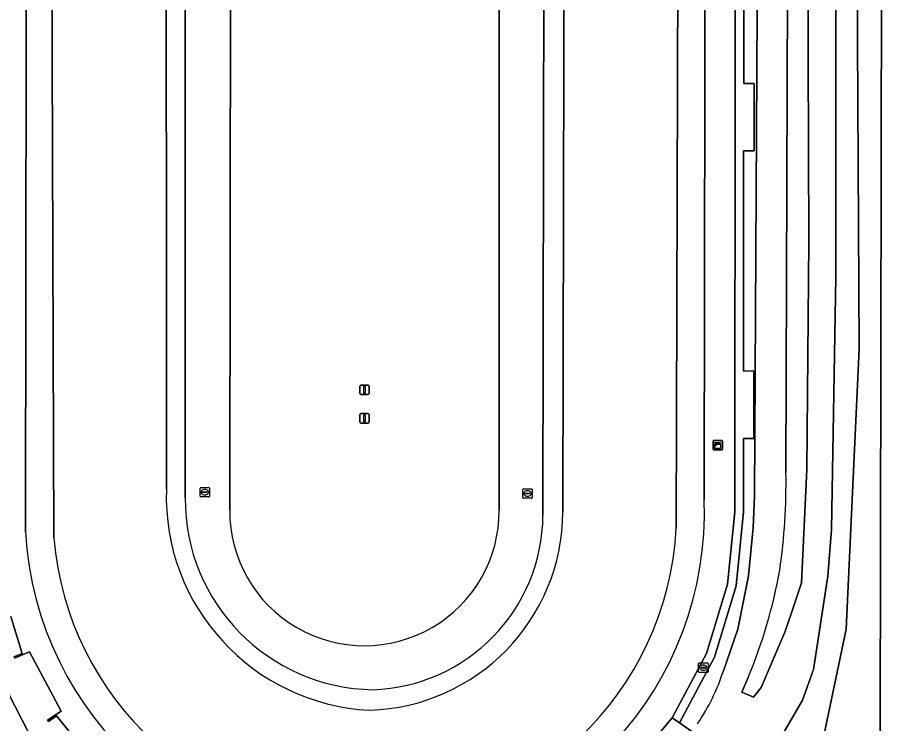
# Model space of a CAD drawing. Extents: x 160203 to 161530, y 379528 to 381797.
# Drawn here: x 160918.3 to 161009.4, y 380601.8 to 380676.4 of the extents above; entities that cross this region are included whole.
import ezdxf

# ---------------------------------------------------------------- set-up
doc = ezdxf.new("R2010")
doc.units = 0
for name, color, linetype in [('IMGEO_Gemengd_bos', 7, 'Continuous'), ('IMGEO_Groenvoorziening', 7, 'Continuous'), ('IMGEO_Kast', 7, 'Continuous'), ('IMGEO_Pand', 7, 'Continuous'), ('IMGEO_Rijbaan_lokaal_gesloten', 7, 'Continuous'), ('IMGEO_Rioolput', 7, 'Continuous'), ('IMGEO_Terreindeel_gesloten', 7, 'Continuous'), ('IMGEO_Vlaggenmast', 7, 'Continuous'), ('IMGEO_Voetpad_gesloten', 7, 'Continuous'), ('IMGEO_Voetpad_open', 7, 'Continuous')]:
    doc.layers.add(name, color=color, linetype=linetype)

msp = doc.modelspace()

# ---------------------------------------------------------------- linework, layer by layer
at = {"layer": 'IMGEO_Gemengd_bos'}
msp.add_lwpolyline([(161003.452, 380600.701), (161009.357, 380600.463), (161009.358, 380600.795), (161009.55, 380701.014), (161009.427, 380750), (161009.381, 380788.705), (161000, 380788.781), (160998.583, 380788.791), (160994.77, 380788.817), (160994.322, 380787.754), (160990.678, 380779.107), (161002.579, 380763.966), (161005.629, 380757.747), (161007.13, 380750.108), (161007.243, 380727.584), (161006.52, 380720.109), (161005.416, 380715.558), (161005.481, 380712.438), (161007.235, 380707.303), (161007.69, 380703.273), (161007.073, 380699.584), (161006.878, 380693.571), (161007.142, 380641.41), (161005.769, 380611.817)], close=True, dxfattribs=at)
at = {"layer": 'IMGEO_Groenvoorziening'}
for points in [[(161001.506, 380741.241), (161001.832, 380652.714), (161001.637, 380628.644), (161001.053, 380616.679), (161000, 380613.543), (160999.314, 380611.5), (160996.809, 380605.659), (160996.017, 380604.609), (160994.763, 380605.148), (160995.444, 380606.707)], [(160995.444, 380606.707), (160994.763, 380605.148), (160996.017, 380604.609), (160996.809, 380605.659), (160999.314, 380611.5), (161000, 380613.543), (161001.053, 380616.679), (161001.637, 380628.644), (161001.832, 380652.714), (161001.506, 380741.241)], [(161004.718, 380740.187), (161004.676, 380649.009), (161004.231, 380622.325), (161003.825, 380617.389), (161002.321, 380607.557), (161001.164, 380604.32), (161000, 380602.318), (160999.16, 380600.874)], [(160999.16, 380600.874), (161000, 380602.318), (161001.164, 380604.32), (161002.321, 380607.557), (161003.825, 380617.389), (161004.231, 380622.325), (161004.676, 380649.009), (161004.718, 380740.187)], [(160992.825, 380607.408), (160994.356, 380611.806), (160995.473, 380617.427), (160995.981, 380622.528), (160996.101, 380625.885), (160996.525, 380702.81)], [(160996.525, 380702.81), (160996.101, 380625.885), (160995.981, 380622.528), (160995.473, 380617.427), (160994.356, 380611.806), (160992.825, 380607.408)], [(161009.55, 380701.014), (161009.358, 380600.795), (161009.357, 380600.463), (161009.355, 380590.18), (161030.84, 380590.175), (161030.513, 380553.498), (160974.535, 380552.751), (160974.128, 380552.752), (160968.287, 380552.079)], [(160999.421, 380628.352), (160999.651, 380699.563)], [(160999.651, 380699.563), (160999.421, 380628.352)], [(160994.975, 380692.556), (160994.968, 380669.398), (160996.06, 380669.42), (160996.057, 380662.309), (160994.958, 380662.3), (160994.964, 380639.058), (160996.051, 380639.064), (160996.024, 380631.948), (160994.961, 380631.948), (160994.948, 380624.188), (160994.179, 380616.364), (160991.893, 380608.853), (160988.201, 380601.929), (160990.105, 380600.587), (160994.263, 380597.657), (160999.062, 380595.993), (161000, 380596.4), (161009.357, 380600.463), (161003.452, 380600.701), (161005.769, 380611.817), (161007.142, 380641.41), (161006.878, 380693.571)]]:
    msp.add_lwpolyline(points, dxfattribs=at)
for centre, radius, start, end in [((160937.236, 380627.149), 62.197, 351.57852, 1.10833), ((160937.236, 380627.149), 62.197, 351.57852, 1.10833), ((160945.809, 380627.391), 53.773, 337.37744, 349.98532), ((160945.809, 380627.391), 53.773, 337.37744, 349.98532), ((160971.641, 380614.244), 22.26, 326.06462, 342.11621), ((160971.641, 380614.244), 22.26, 326.06462, 342.11621)]:
    msp.add_arc(centre, radius, start, end, dxfattribs=at)
at = {"layer": 'IMGEO_Kast'}
for p, q in [((160991.735, 380630.812), (160991.735, 380631.653)), ((160991.735, 380631.653), (160991.735, 380630.812)), ((160991.81, 380631.737), (160992.651, 380631.737)), ((160992.651, 380631.737), (160991.81, 380631.737)), ((160992.735, 380631.662), (160992.735, 380630.821)), ((160992.735, 380630.821), (160992.735, 380631.662)), ((160992.66, 380630.737), (160991.819, 380630.737)), ((160991.819, 380630.737), (160992.66, 380630.737))]:
    msp.add_line(p, q, dxfattribs=at)
for points in [[(160991.93, 380631.527), (160992.53, 380631.527), (160992.53, 380631.442), (160991.93, 380631.442), (160991.93, 380631.527)], [(160991.93, 380631.352), (160992.53, 380631.352), (160992.53, 380630.863), (160991.93, 380630.863), (160991.93, 380631.352)]]:
    msp.add_lwpolyline(points, dxfattribs=at)
msp.add_circle((160992.014, 380631.201), 0.0377, dxfattribs=at)
for centre, start, end in [((160991.813, 380631.659), 92.4484, 184.28452), ((160991.813, 380631.659), 92.4484, 184.28452), ((160992.657, 380631.659), 2.4484, 94.28452), ((160992.657, 380631.659), 2.4484, 94.28452), ((160991.813, 380630.815), 182.4484, 274.28452), ((160991.813, 380630.815), 182.4484, 274.28452), ((160992.657, 380630.815), 272.4484, 4.28452), ((160992.657, 380630.815), 272.4484, 4.28452)]:
    msp.add_arc(centre, 0.0779, start, end, dxfattribs=at)
at = {"layer": 'IMGEO_Pand'}
for points in [[(160990.963, 380738.534), (160990.792, 380625.496)], [(160919.208, 380622.07), (160919.331, 380701.034), (160919.185, 380733.077)], [(160918.036, 380608.73), (160919.619, 380609.396), (160922.955, 380603.158), (160921.532, 380602.199), (160921.619, 380602.065), (160922.476, 380602.64), (160927.305, 380596.718), (160933.215, 380591.735), (160939.964, 380588.118), (160947.286, 380585.857), (160954.895, 380585.118), (160962.732, 380585.93), (160962.211, 380588.671), (160968.83, 380590.633), (160974.901, 380593.899), (160976.46, 380591.593), (160982.575, 380596.626), (160987.428, 380602.451), (160991.05, 380609.221), (160993.275, 380616.564), (160994.044, 380624.174), (160994.04, 380631.809), (160994.099, 380699.851)], [(160917.675, 380613.141), (160918.852, 380609.238), (160917.976, 380608.87)]]:
    msp.add_lwpolyline(points, dxfattribs=at)
msp.add_arc((160954.983, 380624.14), 35.835, 183.31119, 2.16897, dxfattribs=at)
at = {"layer": 'IMGEO_Rijbaan_lokaal_gesloten'}
msp.add_lwpolyline([(160914.265, 380613.131), (160901.881, 380613.088), (160901.881, 380612.972), (160897.377, 380612.961), (160897.37, 380615.634), (160886.444, 380615.605), (160886.451, 380612.964), (160881.967, 380612.953), (160881.963, 380614.494), (160881.955, 380617.465), (160883.749, 380617.47), (160883.949, 380617.471), (160883.923, 380627.205), (160877.623, 380627.189), (160877.419, 380627.188), (160877.528, 380621.059), (160874.065, 380621.058), (160874.167, 380608.087), (160875.292, 380608.09), (160875.246, 380603.896), (160875.237, 380600.792), (160883.249, 380600.705), (160919.587, 380600.766), (160915.838, 380608.044)], close=True, dxfattribs=at)
at = {"layer": 'IMGEO_Rioolput'}
for p, q in [((160937.633, 380625.836), (160937.633, 380626.688)), ((160937.708, 380626.762), (160938.56, 380626.762)), ((160938.121, 380626.542), (160938.146, 380626.542)), ((160938.634, 380626.688), (160938.634, 380625.836)), ((160971.661, 380625.696), (160971.661, 380626.548)), ((160971.736, 380626.622), (160972.588, 380626.622)), ((160972.662, 380626.548), (160972.662, 380625.696)), ((160938.56, 380625.762), (160937.708, 380625.762)), ((160937.892, 380626.256), (160937.892, 380626.268)), ((160938.33, 380626.219), (160937.932, 380626.219)), ((160937.935, 380626.305), (160938.333, 380626.305)), ((160938.144, 380625.982), (160938.119, 380625.982)), ((160938.376, 380626.268), (160938.376, 380626.256)), ((160972.588, 380625.622), (160971.736, 380625.622)), ((160971.92, 380626.116), (160971.92, 380626.128)), ((160972.358, 380626.079), (160971.96, 380626.079)), ((160971.963, 380626.165), (160972.361, 380626.165)), ((160972.172, 380625.842), (160972.147, 380625.842)), ((160972.149, 380626.402), (160972.174, 380626.402)), ((160972.404, 380626.128), (160972.404, 380626.116)), ((160990.205, 380607.313), (160990.205, 380608.165)), ((160990.28, 380608.239), (160991.132, 380608.239)), ((160990.464, 380607.733), (160990.464, 380607.745)), ((160990.902, 380607.696), (160990.504, 380607.696)), ((160990.507, 380607.782), (160990.905, 380607.782)), ((160990.716, 380607.459), (160990.691, 380607.459)), ((160990.693, 380608.019), (160990.718, 380608.019)), ((160990.948, 380607.745), (160990.948, 380607.733)), ((160991.206, 380608.165), (160991.206, 380607.313)), ((160991.132, 380607.239), (160990.28, 380607.239))]:
    msp.add_line(p, q, dxfattribs=at)
for points in [[(160937.633, 380625.836), (160937.633, 380626.688)], [(160937.708, 380626.762), (160938.56, 380626.762)], [(160938.634, 380626.688), (160938.634, 380625.836)], [(160971.661, 380625.696), (160971.661, 380626.548)], [(160971.736, 380626.622), (160972.588, 380626.622)], [(160972.662, 380626.548), (160972.662, 380625.696)], [(160938.56, 380625.762), (160937.708, 380625.762)], [(160972.588, 380625.622), (160971.736, 380625.622)], [(160990.205, 380607.313), (160990.205, 380608.165)], [(160990.28, 380608.239), (160991.132, 380608.239)], [(160991.206, 380608.165), (160991.206, 380607.313)], [(160991.132, 380607.239), (160990.28, 380607.239)]]:
    msp.add_lwpolyline(points, dxfattribs=at)
for centre, radius, start, end in [((160937.71, 380626.686), 0.0765, 91.55205, 178.44795), ((160937.71, 380626.686), 0.0765, 91.55205, 178.44795), ((160938.558, 380626.686), 0.0765, 1.55205, 88.44795), ((160938.558, 380626.686), 0.0765, 1.55205, 88.44795), ((160971.738, 380626.546), 0.0765, 91.55205, 178.44795), ((160971.738, 380626.546), 0.0765, 91.55205, 178.44795), ((160972.586, 380626.546), 0.0765, 1.55205, 88.44795), ((160972.586, 380626.546), 0.0765, 1.55205, 88.44795), ((160937.71, 380625.838), 0.0765, 181.55205, 268.44795), ((160937.71, 380625.838), 0.0765, 181.55205, 268.44795), ((160937.932, 380626.265), 0.0403, 85.87752, 175.75265), ((160937.929, 380626.255), 0.0366, 178.93798, 274.71019), ((160938.333, 380626.262), 0.043, 264.86636, 352.45326), ((160938.337, 380626.267), 0.0386, 1.73085, 96.63898), ((160938.558, 380625.838), 0.0765, 271.55205, 358.44795), ((160938.558, 380625.838), 0.0765, 271.55205, 358.44795), ((160971.738, 380625.698), 0.0765, 181.55205, 268.44795), ((160971.738, 380625.698), 0.0765, 181.55205, 268.44795), ((160971.96, 380626.125), 0.0403, 85.87752, 175.75265), ((160971.957, 380626.115), 0.0366, 178.93798, 274.71019), ((160972.361, 380626.122), 0.043, 264.86636, 352.45326), ((160972.365, 380626.127), 0.0386, 1.73085, 96.63898), ((160972.586, 380625.698), 0.0765, 271.55205, 358.44795), ((160972.586, 380625.698), 0.0765, 271.55205, 358.44795), ((160990.282, 380608.163), 0.0765, 91.55205, 178.44795), ((160990.282, 380608.163), 0.0765, 91.55205, 178.44795), ((160990.504, 380607.742), 0.0403, 85.87752, 175.75265), ((160990.501, 380607.732), 0.0366, 178.93798, 274.71019), ((160990.905, 380607.739), 0.043, 264.86636, 352.45326), ((160990.909, 380607.744), 0.0386, 1.73085, 96.63898), ((160991.13, 380608.163), 0.0765, 1.55205, 88.44795), ((160991.13, 380608.163), 0.0765, 1.55205, 88.44795), ((160990.282, 380607.315), 0.0765, 181.55205, 268.44795), ((160990.282, 380607.315), 0.0765, 181.55205, 268.44795), ((160991.13, 380607.315), 0.0765, 271.55205, 358.44795), ((160991.13, 380607.315), 0.0765, 271.55205, 358.44795)]:
    msp.add_arc(centre, radius, start, end, dxfattribs=at)
for centre, major_axis, ratio, start_param, end_param in [((160938.12, 380626.262), (-0.387, 0.002), 0.722429, 4.712389, 7.853982), ((160938.145, 380626.262), (-0.39, 0.002), 0.717154, 1.570796, 4.712389), ((160972.148, 380626.122), (-0.387, 0.002), 0.722429, 4.712389, 7.853982), ((160972.173, 380626.122), (-0.39, 0.002), 0.717154, 1.570796, 4.712389), ((160990.692, 380607.739), (-0.387, 0.002), 0.722429, 4.712389, 7.853982), ((160990.717, 380607.739), (-0.39, 0.002), 0.717154, 1.570796, 4.712389)]:
    msp.add_ellipse(centre, major_axis=major_axis, ratio=ratio, start_param=start_param, end_param=end_param, dxfattribs=at)
at = {"layer": 'IMGEO_Terreindeel_gesloten'}
for points in [[(160987.857, 380622.464), (160988.19, 380740.01)], [(160988.19, 380740.01), (160987.857, 380622.464)], [(160934.073, 380626.579), (160934.04, 380702.066), (160934.18, 380738.995)], [(160934.18, 380738.995), (160934.04, 380702.066), (160934.073, 380626.579)], [(160973.794, 380623.828), (160973.989, 380738.701)], [(160973.989, 380738.701), (160973.794, 380623.828)], [(160990.792, 380625.496), (160990.963, 380738.534)], [(160921.951, 380738.375), (160921.922, 380702.829), (160922.19, 380621.454)], [(160922.19, 380621.454), (160921.922, 380702.829), (160921.951, 380738.375)], [(160936.085, 380738.193), (160936.056, 380625.658)], [(160936.056, 380625.658), (160936.085, 380738.193)], [(160940.89, 380737.705), (160940.751, 380624.361)], [(160940.751, 380624.361), (160940.89, 380737.705)], [(160969.168, 380624.366), (160969.164, 380737.621)], [(160969.164, 380737.621), (160969.168, 380624.366)], [(160976.13, 380737.012), (160975.892, 380624.187)], [(160975.892, 380624.187), (160976.13, 380737.012)], [(160919.185, 380733.077), (160919.331, 380701.034), (160919.208, 380622.07)]]:
    msp.add_lwpolyline(points, dxfattribs=at)
for centre, radius, start, end in [((160956.64, 380625.8), 22.58, 178.02297, 267.14255), ((160956.64, 380625.8), 22.58, 178.02297, 267.14255), ((160956.164, 380625.515), 20.108, 179.59199, 269.1436), ((160956.164, 380625.515), 20.108, 179.59199, 269.1436), ((160954.983, 380624.14), 35.835, 183.31119, 2.16897), ((160954.96, 380624.26), 14.209, 179.59223, 0.42793), ((160954.96, 380624.26), 14.209, 179.59223, 0.42793), ((160954.858, 380624.272), 21.034, 271.7878, 359.76803), ((160954.858, 380624.272), 21.034, 271.7878, 359.76803), ((160955.226, 380623.966), 18.568, 271.96538, 359.57293), ((160955.226, 380623.966), 18.568, 271.96538, 359.57293), ((160954.858, 380624.259), 33.048, 270.52266, 356.88671), ((160954.858, 380624.259), 33.048, 270.52266, 356.88671), ((160955.06, 380624.197), 32.985, 184.76944, 270.17112), ((160955.06, 380624.197), 32.985, 184.76944, 270.17112)]:
    msp.add_arc(centre, radius, start, end, dxfattribs=at)
at = {"layer": 'IMGEO_Vlaggenmast'}
for p, q in [((160954.48, 380636.668), (160954.48, 380637.468)), ((160954.48, 380637.468), (160954.48, 380636.668)), ((160954.58, 380637.568), (160955.37, 380637.568)), ((160955.37, 380637.568), (160954.58, 380637.568)), ((160955.47, 380637.468), (160955.47, 380636.668)), ((160955.47, 380636.668), (160955.47, 380637.468)), ((160955.37, 380636.568), (160954.58, 380636.568)), ((160954.58, 380636.568), (160955.37, 380636.568)), ((160954.476, 380633.663), (160954.476, 380634.463)), ((160954.476, 380634.463), (160954.476, 380633.663)), ((160954.576, 380634.563), (160955.366, 380634.563)), ((160955.366, 380634.563), (160954.576, 380634.563)), ((160955.466, 380634.463), (160955.466, 380633.663)), ((160955.466, 380633.663), (160955.466, 380634.463)), ((160955.366, 380633.563), (160954.576, 380633.563)), ((160954.576, 380633.563), (160955.366, 380633.563))]:
    msp.add_line(p, q, dxfattribs=at)
for points in [[(160954.9, 380637.443), (160955.05, 380637.443), (160955.05, 380636.693), (160954.9, 380636.693), (160954.9, 380637.443)], [(160954.896, 380634.438), (160955.046, 380634.438), (160955.046, 380633.688), (160954.896, 380633.688), (160954.896, 380634.438)]]:
    msp.add_lwpolyline(points, dxfattribs=at)
for centre, start, end in [((160954.58, 380637.468), 90, 180), ((160954.58, 380637.468), 90, 180), ((160955.37, 380637.468), 0, 90), ((160955.37, 380637.468), 360, 90), ((160954.58, 380636.668), 180, 270), ((160954.58, 380636.668), 180, 270), ((160955.37, 380636.668), 270, 0), ((160955.37, 380636.668), 270, 0), ((160954.576, 380634.463), 90, 180), ((160954.576, 380634.463), 90, 180), ((160955.366, 380634.463), 0, 90), ((160955.366, 380634.463), 360, 90), ((160954.576, 380633.663), 180, 270), ((160954.576, 380633.663), 180, 270), ((160955.366, 380633.663), 270, 0), ((160955.366, 380633.663), 270, 0)]:
    msp.add_arc(centre, 0.1, start, end, dxfattribs=at)
at = {"layer": 'IMGEO_Voetpad_gesloten'}
for points in [[(160917.976, 380608.87), (160918.852, 380609.238), (160917.675, 380613.141)], [(160927.305, 380596.718), (160922.476, 380602.64), (160921.619, 380602.065), (160921.532, 380602.199), (160922.955, 380603.158), (160919.619, 380609.396), (160918.036, 380608.73)], [(160915.838, 380608.044), (160919.587, 380600.766), (160920.41, 380600.768)], [(160990.105, 380600.587), (160988.201, 380601.929), (160987.428, 380602.451), (160982.575, 380596.626)]]:
    msp.add_lwpolyline(points, dxfattribs=at)
at = {"layer": 'IMGEO_Voetpad_open'}
msp.add_lwpolyline([(160994.099, 380699.851), (160994.04, 380631.809), (160994.044, 380624.174), (160993.275, 380616.564), (160991.05, 380609.221), (160987.428, 380602.451), (160988.201, 380601.929), (160991.893, 380608.853), (160994.179, 380616.364), (160994.948, 380624.188), (160994.961, 380631.948), (160996.024, 380631.948), (160996.051, 380639.064), (160994.964, 380639.058), (160994.958, 380662.3), (160996.057, 380662.309), (160996.06, 380669.42), (160994.968, 380669.398), (160994.975, 380692.556)], dxfattribs=at)

doc.saveas('drawing.dxf')
